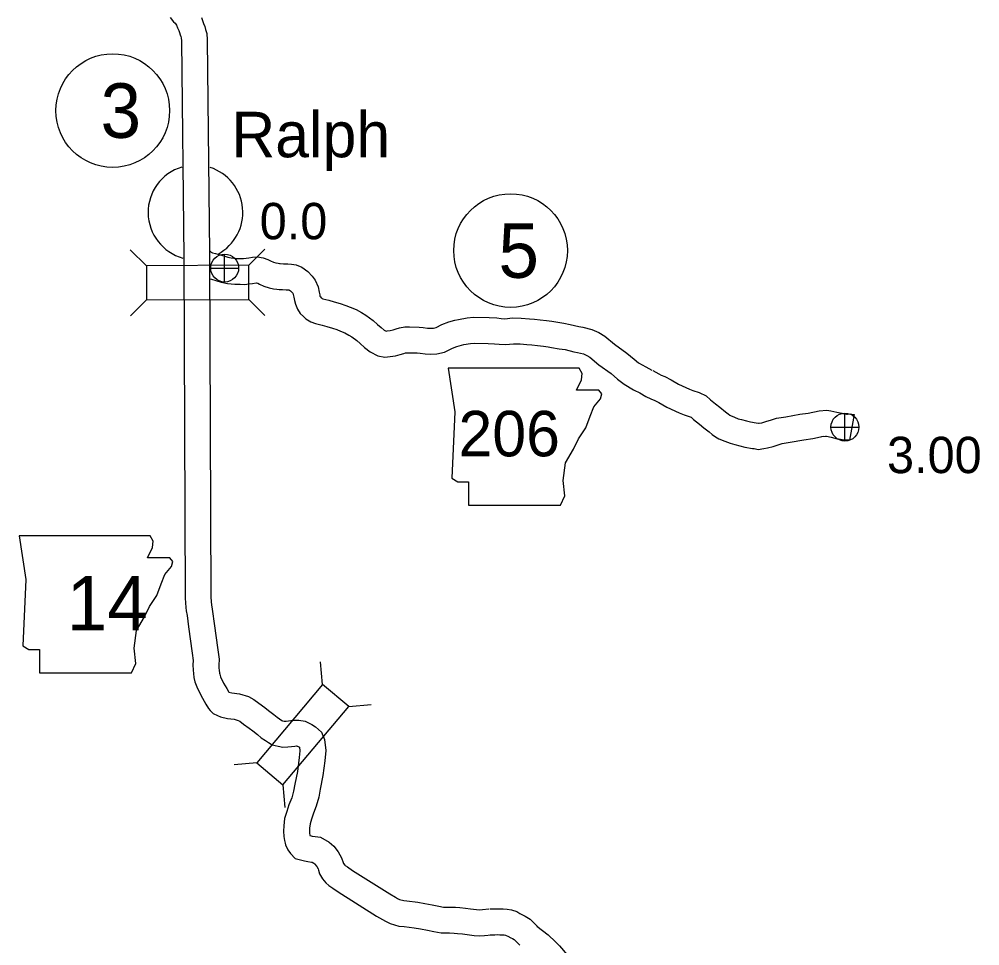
# Model space of a CAD drawing. Extents: x -939622 to -934245, y 1383184 to 1385301.
# Drawn here: x -934998.45 to -934964.98, y 1384173.25 to 1384205.54 of the extents above; entities that cross this region are included whole.
import ezdxf

# ---------------------------------------------------------------- set-up
doc = ezdxf.new("R2010")
doc.units = 0
for name, color, linetype in [('Level 10', 7, 'Continuous'), ('Level 20', 7, 'Continuous'), ('Level 21', 7, 'Continuous'), ('Level 24', 7, 'Continuous'), ('Level 25', 7, 'Continuous'), ('Level 26', 7, 'Continuous'), ('Level 27', 7, 'Continuous')]:
    doc.layers.add(name, color=color, linetype=linetype)

msp = doc.modelspace()

# ---------------------------------------------------------------- linework, layer by layer
at = {"layer": 'Level 10'}
msp.add_line((-934969.361, 1384191.759), (-934969.514, 1384190.872), dxfattribs=at)
for points in [[(-934993.193, 1384205.595), (-934993.068, 1384205.446), (-934993.02, 1384205.394), (-934992.972, 1384205.326), (-934992.93, 1384205.239), (-934992.892, 1384205.142), (-934992.87, 1384205.076), (-934992.838, 1384204.997), (-934992.818, 1384204.928), (-934992.806, 1384204.887), (-934992.799, 1384204.779), (-934992.715, 1384197.237)], [(-934992.103, 1384205.595), (-934992.048, 1384205.453), (-934992.027, 1384205.392), (-934991.984, 1384205.287), (-934991.953, 1384205.175), (-934991.915, 1384205.044), (-934991.9, 1384204.814), (-934991.817, 1384197.396)], [(-934992.715, 1384197.24), (-934992.667, 1384185.359), (-934992.647, 1384185.041), (-934992.633, 1384184.918), (-934992.6, 1384184.753), (-934992.551, 1384184.358), (-934992.422, 1384183.445), (-934992.39, 1384183.191), (-934992.396, 1384183.042), (-934992.393, 1384182.854), (-934992.377, 1384182.74), (-934992.361, 1384182.595), (-934992.326, 1384182.447), (-934992.259, 1384182.272), (-934992.123, 1384181.984), (-934992.001, 1384181.776), (-934991.941, 1384181.664), (-934991.856, 1384181.52), (-934991.796, 1384181.441), (-934991.691, 1384181.338), (-934991.539, 1384181.268), (-934991.437, 1384181.229), (-934991.193, 1384181.169), (-934990.957, 1384181.144), (-934990.817, 1384181.101), (-934990.761, 1384181.07), (-934990.629, 1384180.974), (-934990.436, 1384180.832), (-934990.314, 1384180.736), (-934990.142, 1384180.606), (-934990.014, 1384180.497), (-934989.873, 1384180.398), (-934989.76, 1384180.331), (-934989.635, 1384180.255), (-934989.431, 1384180.201), (-934989.266, 1384180.166), (-934989.085, 1384180.178), (-934988.965, 1384180.187), (-934988.847, 1384180.206), (-934988.798, 1384180.213), (-934988.794, 1384180.213), (-934988.76, 1384180.207), (-934988.749, 1384180.202), (-934988.703, 1384180.18), (-934988.687, 1384180.169), (-934988.684, 1384180.166), (-934988.667, 1384180.043), (-934988.692, 1384179.806), (-934988.758, 1384179.324), (-934988.843, 1384178.878), (-934988.89, 1384178.633), (-934988.956, 1384178.405), (-934989.051, 1384178.163), (-934989.121, 1384177.933), (-934989.201, 1384177.687), (-934989.228, 1384177.43), (-934989.24, 1384177.243), (-934989.229, 1384177.054), (-934989.205, 1384176.912), (-934989.18, 1384176.826), (-934989.166, 1384176.761), (-934989.085, 1384176.586), (-934988.996, 1384176.459), (-934988.837, 1384176.294), (-934988.606, 1384176.232), (-934988.511, 1384176.208), (-934988.392, 1384176.184), (-934988.265, 1384176.166), (-934988.239, 1384176.162), (-934988.184, 1384176.132), (-934988.16, 1384176.109), (-934988.08, 1384176.009), (-934988.034, 1384175.931), (-934988.016, 1384175.882), (-934987.982, 1384175.755), (-934987.879, 1384175.585), (-934987.76, 1384175.443), (-934987.659, 1384175.345), (-934987.524, 1384175.255), (-934987.337, 1384175.122), (-934986.003, 1384174.282), (-934985.789, 1384174.16), (-934985.685, 1384174.101), (-934985.523, 1384174.025), (-934985.225, 1384173.932), (-934985.04, 1384173.915), (-934984.683, 1384173.871), (-934984.471, 1384173.837), (-934984.229, 1384173.794), (-934984.005, 1384173.746), (-934983.75, 1384173.699), (-934983.461, 1384173.696), (-934983.299, 1384173.692), (-934983.179, 1384173.681), (-934983, 1384173.663), (-934982.839, 1384173.642), (-934982.599, 1384173.61), (-934982.411, 1384173.6), (-934982.236, 1384173.61), (-934981.994, 1384173.635)], [(-934991.818, 1384197.492), (-934991.815, 1384197.247)], [(-934991.815, 1384197.244), (-934991.767, 1384185.389), (-934991.75, 1384185.119), (-934991.743, 1384185.055), (-934991.711, 1384184.896), (-934991.659, 1384184.476), (-934991.53, 1384183.564), (-934991.488, 1384183.23), (-934991.496, 1384183.031), (-934991.494, 1384182.924), (-934991.484, 1384182.853), (-934991.473, 1384182.75), (-934991.464, 1384182.713), (-934991.431, 1384182.625), (-934991.326, 1384182.405), (-934991.214, 1384182.214), (-934991.157, 1384182.105), (-934991.144, 1384182.084), (-934991.038, 1384182.058), (-934990.775, 1384182.03), (-934990.462, 1384181.934), (-934990.276, 1384181.83), (-934990.098, 1384181.701), (-934989.891, 1384181.548), (-934989.764, 1384181.449), (-934989.578, 1384181.307), (-934989.463, 1384181.209), (-934989.385, 1384181.155), (-934989.298, 1384181.104), (-934989.279, 1384181.092), (-934989.223, 1384181.077), (-934989.201, 1384181.072), (-934989.147, 1384181.076), (-934989.07, 1384181.081), (-934988.984, 1384181.095), (-934988.853, 1384181.114), (-934988.701, 1384181.111), (-934988.487, 1384181.072), (-934988.371, 1384181.018), (-934988.254, 1384180.964), (-934988.125, 1384180.874), (-934987.921, 1384180.687), (-934987.813, 1384180.436), (-934987.76, 1384180.056), (-934987.799, 1384179.697), (-934987.87, 1384179.179), (-934987.959, 1384178.709), (-934988.014, 1384178.424), (-934988.103, 1384178.115), (-934988.2, 1384177.867), (-934988.262, 1384177.663), (-934988.315, 1384177.499), (-934988.331, 1384177.352), (-934988.339, 1384177.239), (-934988.334, 1384177.157), (-934988.326, 1384177.113), (-934988.319, 1384177.088), (-934988.313, 1384177.087), (-934988.239, 1384177.071), (-934988.132, 1384177.056), (-934987.946, 1384177.027), (-934987.645, 1384176.864), (-934987.492, 1384176.714), (-934987.339, 1384176.523), (-934987.214, 1384176.315), (-934987.156, 1384176.149), (-934987.147, 1384176.113), (-934987.145, 1384176.11), (-934987.099, 1384176.056), (-934987.091, 1384176.048), (-934987.013, 1384175.996), (-934986.836, 1384175.87), (-934985.54, 1384175.054), (-934985.343, 1384174.942), (-934985.27, 1384174.901), (-934985.197, 1384174.866), (-934985.049, 1384174.82), (-934984.944, 1384174.81), (-934984.555, 1384174.762), (-934984.321, 1384174.724), (-934984.057, 1384174.678), (-934983.829, 1384174.629), (-934983.662, 1384174.598), (-934983.447, 1384174.596), (-934983.248, 1384174.591), (-934983.091, 1384174.577), (-934982.897, 1384174.557), (-934982.721, 1384174.534), (-934982.516, 1384174.507), (-934982.414, 1384174.502), (-934982.308, 1384174.508), (-934982.087, 1384174.53)], [(-934991.797, 1384197.448), (-934991.757, 1384197.416), (-934991.733, 1384197.401), (-934991.716, 1384197.394), (-934991.614, 1384197.37), (-934991.29, 1384197.28), (-934991.185, 1384197.243), (-934991.067, 1384197.222), (-934990.882, 1384197.201), (-934990.739, 1384197.198), (-934990.639, 1384197.197), (-934990.538, 1384197.207), (-934990.453, 1384197.219), (-934990.322, 1384197.242), (-934990.145, 1384197.261), (-934989.952, 1384197.226), (-934989.785, 1384197.167), (-934989.694, 1384197.121), (-934989.589, 1384197.074), (-934989.51, 1384197.045), (-934989.426, 1384197.03), (-934989.379, 1384197.021), (-934989.356, 1384197.02), (-934989.236, 1384197.016), (-934989.095, 1384197.008), (-934988.96, 1384196.999), (-934988.798, 1384196.975), (-934988.599, 1384196.898), (-934988.398, 1384196.75), (-934988.24, 1384196.584), (-934988.133, 1384196.438), (-934988.034, 1384196.212), (-934987.999, 1384196.03), (-934987.978, 1384195.926), (-934987.97, 1384195.89), (-934987.957, 1384195.861), (-934987.955, 1384195.857), (-934987.927, 1384195.83), (-934987.906, 1384195.811), (-934987.898, 1384195.806), (-934987.874, 1384195.798), (-934987.657, 1384195.745), (-934987.477, 1384195.689), (-934987.264, 1384195.632), (-934987.067, 1384195.562), (-934986.916, 1384195.502), (-934986.708, 1384195.415), (-934986.521, 1384195.311), (-934986.367, 1384195.224), (-934986.112, 1384195.038), (-934985.96, 1384194.893), (-934985.843, 1384194.789), (-934985.735, 1384194.705), (-934985.667, 1384194.67), (-934985.626, 1384194.672), (-934985.527, 1384194.689), (-934985.42, 1384194.716), (-934985.316, 1384194.747), (-934985.196, 1384194.786), (-934985.012, 1384194.811), (-934984.852, 1384194.817), (-934984.518, 1384194.808), (-934984.374, 1384194.792), (-934984.224, 1384194.771), (-934984.131, 1384194.767), (-934984.009, 1384194.774), (-934983.925, 1384194.79), (-934983.728, 1384194.893), (-934983.485, 1384194.989), (-934983.266, 1384195.047), (-934983.144, 1384195.077), (-934982.845, 1384195.132), (-934982.616, 1384195.15), (-934982.08, 1384195.138), (-934981.811, 1384195.125), (-934981.654, 1384195.106), (-934981.527, 1384195.101), (-934981.263, 1384195.125), (-934980.954, 1384195.122), (-934980.674, 1384195.1), (-934980.492, 1384195.08), (-934980.296, 1384195.059), (-934980.079, 1384195.034), (-934979.896, 1384195.011), (-934979.756, 1384194.991), (-934979.478, 1384194.942), (-934979.249, 1384194.903), (-934978.945, 1384194.83), (-934978.807, 1384194.807), (-934978.498, 1384194.728), (-934978.253, 1384194.623), (-934978.04, 1384194.493), (-934977.706, 1384194.208), (-934977.274, 1384193.903), (-934977.025, 1384193.688), (-934976.867, 1384193.563), (-934976.62, 1384193.419), (-934976.402, 1384193.312)], [(-934991.789, 1384196.484), (-934991.559, 1384196.421), (-934991.416, 1384196.371), (-934991.197, 1384196.331), (-934990.942, 1384196.302), (-934990.754, 1384196.298), (-934990.597, 1384196.296), (-934990.433, 1384196.313), (-934990.315, 1384196.329), (-934990.194, 1384196.351), (-934990.181, 1384196.352), (-934990.14, 1384196.338), (-934990.081, 1384196.308), (-934989.925, 1384196.238), (-934989.745, 1384196.174), (-934989.588, 1384196.144), (-934989.478, 1384196.125), (-934989.392, 1384196.121), (-934989.278, 1384196.117), (-934989.149, 1384196.11), (-934989.055, 1384196.104), (-934989.034, 1384196.1), (-934988.995, 1384196.072), (-934988.932, 1384196.006), (-934988.917, 1384195.986), (-934988.899, 1384195.943), (-934988.882, 1384195.856), (-934988.858, 1384195.737), (-934988.828, 1384195.606), (-934988.754, 1384195.437), (-934988.658, 1384195.286), (-934988.546, 1384195.177), (-934988.457, 1384195.095), (-934988.29, 1384194.989), (-934988.126, 1384194.933), (-934987.898, 1384194.877), (-934987.727, 1384194.824), (-934987.53, 1384194.772), (-934987.383, 1384194.72), (-934987.256, 1384194.669), (-934987.102, 1384194.604), (-934986.961, 1384194.526), (-934986.856, 1384194.467), (-934986.691, 1384194.346), (-934986.569, 1384194.23), (-934986.419, 1384194.097), (-934986.223, 1384193.944), (-934985.953, 1384193.804), (-934985.711, 1384193.765), (-934985.524, 1384193.777), (-934985.342, 1384193.807), (-934985.179, 1384193.849), (-934985.049, 1384193.887), (-934984.995, 1384193.905), (-934984.934, 1384193.913), (-934984.847, 1384193.916), (-934984.58, 1384193.909), (-934984.484, 1384193.898), (-934984.308, 1384193.875), (-934984.125, 1384193.865), (-934983.899, 1384193.88), (-934983.629, 1384193.929), (-934983.354, 1384194.073), (-934983.203, 1384194.132), (-934983.044, 1384194.175), (-934982.957, 1384194.196), (-934982.728, 1384194.238), (-934982.591, 1384194.249), (-934982.111, 1384194.238), (-934981.886, 1384194.227), (-934981.725, 1384194.208), (-934981.503, 1384194.2), (-934981.226, 1384194.225), (-934980.994, 1384194.223), (-934980.758, 1384194.204), (-934980.59, 1384194.186), (-934980.395, 1384194.164), (-934980.185, 1384194.141), (-934980.018, 1384194.12), (-934979.899, 1384194.102), (-934979.63, 1384194.055), (-934979.431, 1384194.021), (-934979.125, 1384193.947), (-934978.992, 1384193.925), (-934978.789, 1384193.873), (-934978.666, 1384193.82), (-934978.57, 1384193.762), (-934978.259, 1384193.496), (-934977.829, 1384193.193), (-934977.598, 1384192.994), (-934977.374, 1384192.817), (-934977.045, 1384192.625), (-934976.798, 1384192.504)], [(-934976.369, 1384193.295), (-934976.165, 1384193.173), (-934976.081, 1384193.127), (-934975.954, 1384193.083), (-934975.732, 1384192.97), (-934975.473, 1384192.822), (-934975.1, 1384192.649), (-934974.978, 1384192.603), (-934974.759, 1384192.53), (-934974.516, 1384192.41), (-934974.366, 1384192.267), (-934974.192, 1384192.13), (-934974.041, 1384192.013), (-934973.842, 1384191.858), (-934973.747, 1384191.78), (-934973.69, 1384191.738), (-934973.664, 1384191.723), (-934973.531, 1384191.666), (-934973.399, 1384191.616), (-934973.282, 1384191.585), (-934973.109, 1384191.539), (-934972.974, 1384191.504), (-934972.773, 1384191.47), (-934972.689, 1384191.461), (-934972.67, 1384191.456), (-934972.58, 1384191.474), (-934972.436, 1384191.514), (-934972.237, 1384191.579), (-934972.062, 1384191.629), (-934971.742, 1384191.685), (-934971.246, 1384191.771), (-934970.956, 1384191.812), (-934970.582, 1384191.893)], [(-934976.83, 1384192.522), (-934976.611, 1384192.391), (-934976.447, 1384192.302), (-934976.308, 1384192.253), (-934976.16, 1384192.178), (-934975.887, 1384192.021), (-934975.449, 1384191.819), (-934975.281, 1384191.755), (-934975.102, 1384191.695), (-934975.037, 1384191.663), (-934974.955, 1384191.586), (-934974.747, 1384191.422), (-934974.594, 1384191.302), (-934974.405, 1384191.156), (-934974.299, 1384191.069), (-934974.186, 1384190.986), (-934974.073, 1384190.919), (-934973.867, 1384190.83), (-934973.674, 1384190.758), (-934973.513, 1384190.715), (-934973.336, 1384190.669), (-934973.163, 1384190.623), (-934972.9, 1384190.579), (-934972.846, 1384190.573), (-934972.697, 1384190.538), (-934972.508, 1384190.571), (-934972.372, 1384190.597), (-934972.175, 1384190.652), (-934971.973, 1384190.718), (-934971.861, 1384190.75), (-934971.588, 1384190.798), (-934971.106, 1384190.882), (-934970.796, 1384190.926), (-934970.426, 1384191.006)], [(-934970.582, 1384191.893), (-934970.314, 1384191.909), (-934970.166, 1384191.888), (-934969.963, 1384191.846), (-934969.792, 1384191.805), (-934969.756, 1384191.801), (-934969.676, 1384191.784), (-934969.622, 1384191.776), (-934969.584, 1384191.775), (-934969.502, 1384191.781), (-934969.38, 1384191.762), (-934969.361, 1384191.759)], [(-934970.495, 1384190.997), (-934970.351, 1384191.005), (-934970.319, 1384191.001), (-934970.159, 1384190.968), (-934969.95, 1384190.917), (-934969.902, 1384190.912), (-934969.831, 1384190.897), (-934969.704, 1384190.879), (-934969.568, 1384190.873), (-934969.536, 1384190.876), (-934969.526, 1384190.874), (-934969.514, 1384190.872)], [(-934982.047, 1384174.533), (-934981.884, 1384174.535), (-934981.759, 1384174.537), (-934981.681, 1384174.532), (-934981.591, 1384174.533), (-934981.449, 1384174.522), (-934981.291, 1384174.496), (-934981.115, 1384174.437), (-934981.003, 1384174.375), (-934980.918, 1384174.332), (-934980.816, 1384174.281), (-934980.643, 1384174.172), (-934980.373, 1384173.902)], [(-934980.413, 1384173.937), (-934980.019, 1384173.628), (-934979.761, 1384173.38), (-934979.621, 1384173.248), (-934979.352, 1384172.928)], [(-934982.035, 1384173.633), (-934981.873, 1384173.635), (-934981.782, 1384173.636), (-934981.703, 1384173.631), (-934981.619, 1384173.632), (-934981.556, 1384173.628), (-934981.509, 1384173.62), (-934981.48, 1384173.61), (-934981.423, 1384173.578), (-934981.321, 1384173.527), (-934981.259, 1384173.496), (-934981.208, 1384173.464), (-934981.009, 1384173.265)]]:
    msp.add_lwpolyline(points, dxfattribs=at)
at = {"layer": 'Level 20'}
for p, q in [((-934994.018, 1384196.946), (-934994.58, 1384197.503)), ((-934990.454, 1384196.96), (-934989.896, 1384197.522)), ((-934994.013, 1384195.758), (-934994.571, 1384195.195)), ((-934990.449, 1384195.772), (-934989.887, 1384195.214)), ((-934987.881, 1384182.354), (-934987.95, 1384183.143)), ((-934986.97, 1384181.591), (-934986.181, 1384181.66)), ((-934990.17, 1384179.622), (-934990.959, 1384179.553)), ((-934989.259, 1384178.859), (-934989.19, 1384178.07))]:
    msp.add_line(p, q, dxfattribs=at)
for points in [[(-934990.454, 1384196.96), (-934994.018, 1384196.946), (-934994.013, 1384195.758), (-934990.449, 1384195.772)], [(-934989.259, 1384178.859), (-934986.97, 1384181.591), (-934987.881, 1384182.354), (-934990.17, 1384179.622)]]:
    msp.add_lwpolyline(points, close=True, dxfattribs=at)
at = {"layer": 'Level 21'}
for points in [[(-934983.501, 1384193.373), (-934983.273, 1384191.851), (-934983.375, 1384189.541), (-934983.172, 1384189.414), (-934982.791, 1384189.414), (-934982.791, 1384188.602), (-934979.593, 1384188.602), (-934979.441, 1384188.932), (-934979.492, 1384189.465), (-934979.416, 1384190.074), (-934979.137, 1384190.556), (-934978.959, 1384190.912), (-934978.705, 1384191.292), (-934978.553, 1384191.698), (-934978.426, 1384192.028), (-934978.198, 1384192.307), (-934978.147, 1384192.485), (-934978.248, 1384192.612), (-934979.035, 1384192.612), (-934978.857, 1384192.967), (-934978.832, 1384193.196), (-934978.937, 1384193.371)], [(-934998.449, 1384187.531), (-934998.221, 1384186.008), (-934998.322, 1384183.699), (-934998.119, 1384183.572), (-934997.739, 1384183.572), (-934997.739, 1384182.76), (-934994.541, 1384182.76), (-934994.389, 1384183.09), (-934994.44, 1384183.623), (-934994.364, 1384184.232), (-934994.084, 1384184.714), (-934993.907, 1384185.069), (-934993.653, 1384185.45), (-934993.501, 1384185.856), (-934993.374, 1384186.186), (-934993.145, 1384186.465), (-934993.095, 1384186.643), (-934993.196, 1384186.77), (-934993.983, 1384186.77), (-934993.805, 1384187.125), (-934993.78, 1384187.353), (-934993.885, 1384187.529)]]:
    msp.add_lwpolyline(points, close=True, dxfattribs=at)
at = {"layer": 'Level 24'}
for start, end in [(106.8462, 254.6954), (298.5313, 71.999)]:
    msp.add_arc((-934992.308, 1384198.804), 1.65, start, end, dxfattribs=at)
at = {"layer": 'Level 26'}
for p, q in [((-934991.291, 1384196.378), (-934991.291, 1384197.353)), ((-934991.778, 1384196.865), (-934990.803, 1384196.865)), ((-934969.68, 1384190.834), (-934969.68, 1384191.809)), ((-934970.168, 1384191.322), (-934969.193, 1384191.322))]:
    msp.add_line(p, q, dxfattribs=at)
for centre in [(-934991.291, 1384196.865), (-934969.68, 1384191.322)]:
    msp.add_circle(centre, 0.487, dxfattribs=at)
at = {"layer": 'Level 27'}
for centre in [(-934995.189, 1384202.352), (-934981.328, 1384197.475)]:
    msp.add_circle(centre, 1.98, dxfattribs=at)

# ---------------------------------------------------------------- texts
at = {"layer": 'Level 21'}
for s, height, p in [('206', 1.584, (-934983.144, 1384190.304)), ('14', 1.9008, (-934996.793, 1384184.235))]:
    msp.add_text(s, height=height, dxfattribs=at).set_placement(p)
at = {"layer": 'Level 24'}
msp.add_text('Ralph', height=1.584, dxfattribs=at).set_placement((-934991.059, 1384200.726))
at = {"layer": 'Level 25'}
for s, p in [('0.0', (-934990.07, 1384197.868)), ('3.00', (-934968.212, 1384189.718))]:
    msp.add_text(s, height=1.2672, dxfattribs=at).set_placement(p)
at = {"layer": 'Level 27'}
for s, p in [('3', (-934995.615, 1384201.402)), ('5', (-934981.753, 1384196.524))]:
    msp.add_text(s, height=1.901, dxfattribs=at).set_placement(p)

doc.saveas('drawing.dxf')
